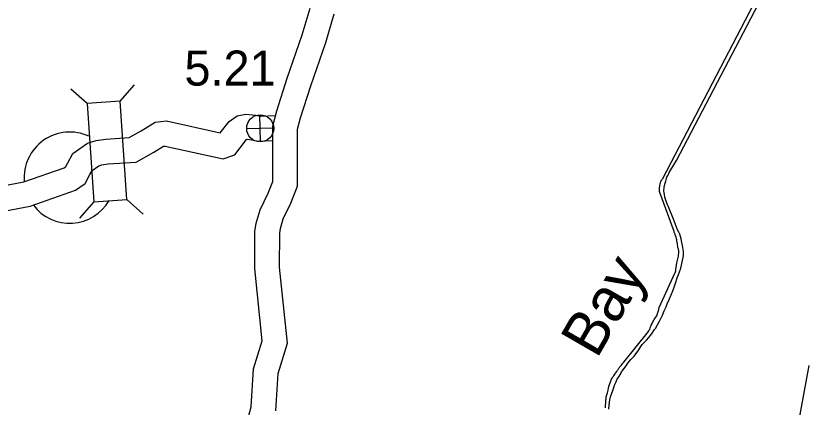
# Model space of a CAD drawing. Extents: x -939622 to -934222, y 1383701 to 1385301.
# Drawn here: x -935770.16 to -935741.54, y 1384491.33 to 1384505.48 of the extents above; entities that cross this region are included whole.
import ezdxf

# ---------------------------------------------------------------- set-up
doc = ezdxf.new("R2010")
doc.units = 0
for name, color, linetype in [('Level 10', 7, 'Continuous'), ('Level 20', 7, 'Continuous'), ('Level 24', 7, 'Continuous'), ('Level 25', 7, 'Continuous'), ('Level 26', 7, 'Continuous'), ('Level 9', 7, 'Continuous')]:
    doc.layers.add(name, color=color, linetype=linetype)

msp = doc.modelspace()

# ---------------------------------------------------------------- linework, layer by layer
at = {"layer": 'Level 10'}
for points in [[(-935761.989, 1384490.082), (-935761.655, 1384491.338), (-935761.562, 1384492.713), (-935761.25, 1384493.727), (-935761.524, 1384496.347), (-935761.514, 1384497.682), (-935761.473, 1384497.977), (-935761.331, 1384498.47), (-935761.036, 1384499.07), (-935760.872, 1384499.489), (-935760.871, 1384501.495), (-935760.725, 1384502.048), (-935760.347, 1384503.231), (-935759.802, 1384504.795), (-935759.522, 1384505.752)], [(-935760.763, 1384491.191), (-935760.672, 1384492.548), (-935760.336, 1384493.638), (-935760.624, 1384496.391), (-935760.615, 1384497.616), (-935760.59, 1384497.788), (-935760.488, 1384498.145), (-935760.212, 1384498.707), (-935759.972, 1384499.319), (-935759.971, 1384501.378), (-935759.861, 1384501.796), (-935759.493, 1384502.946), (-935758.945, 1384504.52), (-935758.643, 1384505.551)], [(-935771.023, 1384499.257), (-935769.874, 1384499.473), (-935768.413, 1384499.985), (-935768.349, 1384500.029), (-935768.279, 1384500.165), (-935768.101, 1384500.496), (-935767.573, 1384500.871), (-935767.259, 1384500.971), (-935766.912, 1384501.021), (-935766.069, 1384501.078), (-935765.626, 1384501.326), (-935765.122, 1384501.637), (-935764.711, 1384501.679), (-935762.767, 1384501.25), (-935762.446, 1384501.664), (-935762.161, 1384501.863), (-935761.849, 1384501.928), (-935761.487, 1384501.887), (-935761.312, 1384501.853), (-935760.77, 1384501.874)], [(-935770.864, 1384498.371), (-935769.641, 1384498.601), (-935768, 1384499.176), (-935767.653, 1384499.417), (-935767.483, 1384499.745), (-935767.408, 1384499.885), (-935767.166, 1384500.056), (-935767.056, 1384500.091), (-935766.818, 1384500.125), (-935765.807, 1384500.194), (-935765.17, 1384500.55), (-935764.825, 1384500.763), (-935764.764, 1384500.769), (-935762.664, 1384500.305), (-935762.246, 1384500.451), (-935761.819, 1384501.004), (-935761.8, 1384501.017), (-935761.624, 1384500.997), (-935761.381, 1384500.95), (-935760.867, 1384500.969)]]:
    msp.add_lwpolyline(points, dxfattribs=at)
at = {"layer": 'Level 20'}
for p, q in [((-935766.393, 1384502.391), (-935765.871, 1384502.988)), ((-935767.578, 1384502.311), (-935768.174, 1384502.832)), ((-935767.338, 1384498.755), (-935767.859, 1384498.159)), ((-935766.152, 1384498.835), (-935765.556, 1384498.314))]:
    msp.add_line(p, q, dxfattribs=at)
msp.add_lwpolyline([(-935766.152, 1384498.835), (-935766.393, 1384502.391), (-935767.578, 1384502.311), (-935767.338, 1384498.755)], close=True, dxfattribs=at)
at = {"layer": 'Level 24'}
for start, end in [(65.1576, 184.8035), (217.25, 329.7781)]:
    msp.add_arc((-935768.214, 1384499.628), 1.65, start, end, dxfattribs=at)
at = {"layer": 'Level 26'}
for p, q in [((-935761.314, 1384500.925), (-935761.337, 1384501.902)), ((-935761.814, 1384501.402), (-935760.837, 1384501.425))]:
    msp.add_line(p, q, dxfattribs=at)
msp.add_circle((-935761.325, 1384501.413), 0.488, dxfattribs=at)
at = {"layer": 'Level 9'}
for points in [[(-935748.647, 1384492.276), (-935748.634, 1384492.31), (-935748.615, 1384492.347), (-935748.593, 1384492.381), (-935748.565, 1384492.428), (-935748.537, 1384492.468), (-935748.501, 1384492.521), (-935748.465, 1384492.574), (-935748.428, 1384492.619), (-935748.4, 1384492.665), (-935748.378, 1384492.693), (-935748.356, 1384492.734), (-935748.333, 1384492.765), (-935748.319, 1384492.784), (-935748.265, 1384492.841), (-935748.226, 1384492.888), (-935748.203, 1384492.916), (-935748.172, 1384492.954), (-935747.284, 1384494.071), (-935747.278, 1384494.084), (-935747.236, 1384494.143), (-935747.213, 1384494.207), (-935747.194, 1384494.253), (-935747.178, 1384494.299), (-935747.145, 1384494.352), (-935747.118, 1384494.411), (-935747.102, 1384494.445), (-935747.072, 1384494.501), (-935747.053, 1384494.541), (-935746.982, 1384494.635), (-935746.957, 1384494.72), (-935746.922, 1384494.809), (-935746.907, 1384494.87), (-935746.893, 1384494.931), (-935746.323, 1384496.171), (-935746.318, 1384496.192), (-935746.307, 1384496.217), (-935746.294, 1384496.254), (-935746.288, 1384496.317), (-935746.282, 1384496.375), (-935746.269, 1384496.466), (-935746.252, 1384496.545), (-935746.236, 1384496.597), (-935746.214, 1384496.691), (-935746.208, 1384496.74), (-935746.195, 1384496.786), (-935746.189, 1384496.837), (-935746.185, 1384496.885), (-935746.183, 1384496.952), (-935746.187, 1384496.988), (-935746.199, 1384497.044), (-935746.214, 1384497.092), (-935746.217, 1384497.149), (-935746.225, 1384497.199), (-935746.234, 1384497.247), (-935746.245, 1384497.286), (-935746.253, 1384497.331), (-935746.259, 1384497.381), (-935746.27, 1384497.42), (-935746.279, 1384497.483), (-935746.296, 1384497.518), (-935746.303, 1384497.536), (-935746.31, 1384497.559), (-935746.317, 1384497.58), (-935746.33, 1384497.604), (-935746.345, 1384497.654), (-935746.355, 1384497.681), (-935746.871, 1384499.093), (-935746.876, 1384499.126), (-935746.877, 1384499.153), (-935746.879, 1384499.18), (-935746.881, 1384499.219), (-935746.88, 1384499.255), (-935746.878, 1384499.283), (-935746.873, 1384499.31), (-935746.866, 1384499.349), (-935746.86, 1384499.398), (-935746.852, 1384499.419), (-935746.847, 1384499.447), (-935746.828, 1384499.487), (-935746.824, 1384499.508), (-935746.815, 1384499.524), (-935746.804, 1384499.542), (-935746.79, 1384499.558), (-935746.773, 1384499.583), (-935746.765, 1384499.596), (-935741.825, 1384509.075)], [(-935748.511, 1384492.124), (-935748.464, 1384492.216), (-935748.417, 1384492.339), (-935748.352, 1384492.424), (-935748.297, 1384492.523), (-935748.253, 1384492.609), (-935748.194, 1384492.682), (-935748.138, 1384492.76), (-935748.09, 1384492.829), (-935748.051, 1384492.885), (-935747.992, 1384492.966), (-935747.916, 1384493.048), (-935747.799, 1384493.169), (-935747.634, 1384493.4), (-935747.559, 1384493.518), (-935747.502, 1384493.593), (-935747.412, 1384493.697), (-935747.355, 1384493.757), (-935747.272, 1384493.846), (-935747.213, 1384493.912), (-935747.173, 1384493.968), (-935747.062, 1384494.134), (-935747.031, 1384494.177), (-935746.866, 1384494.466), (-935746.771, 1384494.658), (-935746.709, 1384494.811), (-935746.645, 1384494.953), (-935746.599, 1384495.064), (-935746.519, 1384495.252), (-935746.401, 1384495.532), (-935746.348, 1384495.67), (-935746.307, 1384495.81), (-935746.245, 1384496), (-935746.17, 1384496.182), (-935746.113, 1384496.35), (-935746.007, 1384496.807), (-935746.015, 1384496.963), (-935746.019, 1384497.035), (-935746.034, 1384497.101), (-935746.05, 1384497.175), (-935746.068, 1384497.286), (-935746.095, 1384497.417), (-935746.12, 1384497.497), (-935746.143, 1384497.586), (-935746.179, 1384497.653), (-935746.226, 1384497.744), (-935746.369, 1384498.132), (-935746.56, 1384498.579), (-935746.593, 1384498.644), (-935746.636, 1384498.774), (-935746.661, 1384498.848), (-935746.692, 1384498.928), (-935746.705, 1384499.018), (-935746.714, 1384499.077), (-935746.721, 1384499.155), (-935746.713, 1384499.276), (-935746.698, 1384499.346), (-935746.675, 1384499.426), (-935746.655, 1384499.505), (-935746.614, 1384499.642), (-935746.581, 1384499.701), (-935746.549, 1384499.778), (-935746.527, 1384499.818), (-935746.261, 1384500.254), (-935741.698, 1384508.991)], [(-935741.483, 1384492.839), (-935741.87, 1384490.739), (-935741.879, 1384490.681), (-935741.879, 1384490.606), (-935741.887, 1384490.542), (-935741.911, 1384490.481), (-935741.938, 1384490.41), (-935741.968, 1384490.3), (-935741.995, 1384490.187), (-935742.029, 1384490.029), (-935742.067, 1384489.898), (-935742.103, 1384489.772), (-935742.138, 1384489.638), (-935742.172, 1384489.477), (-935742.209, 1384489.312)], [(-935748.835, 1384491.306), (-935748.833, 1384491.33), (-935748.832, 1384491.375), (-935748.826, 1384491.49), (-935748.827, 1384491.508), (-935748.823, 1384491.547), (-935748.816, 1384491.59), (-935748.812, 1384491.629), (-935748.807, 1384491.705), (-935748.781, 1384491.781), (-935748.763, 1384491.843), (-935748.745, 1384491.892), (-935748.732, 1384491.938), (-935748.727, 1384492.016), (-935748.712, 1384492.077), (-935748.689, 1384492.148), (-935748.671, 1384492.209), (-935748.647, 1384492.276)], [(-935748.718, 1384491.258), (-935748.702, 1384491.415), (-935748.679, 1384491.597), (-935748.648, 1384491.698), (-935748.57, 1384491.934), (-935748.53, 1384492.035), (-935748.511, 1384492.124)]]:
    msp.add_lwpolyline(points, dxfattribs=at)

# ---------------------------------------------------------------- texts
at = {"layer": 'Level 25'}
msp.add_text('5.21', height=1.2672, dxfattribs=at).set_placement((-935764.064, 1384502.957))
at = {"layer": 'Level 9'}
msp.add_text('Bay', height=1.584, rotation=60, dxfattribs=at).set_placement((-935749.151, 1384493.046))

doc.saveas('drawing.dxf')
